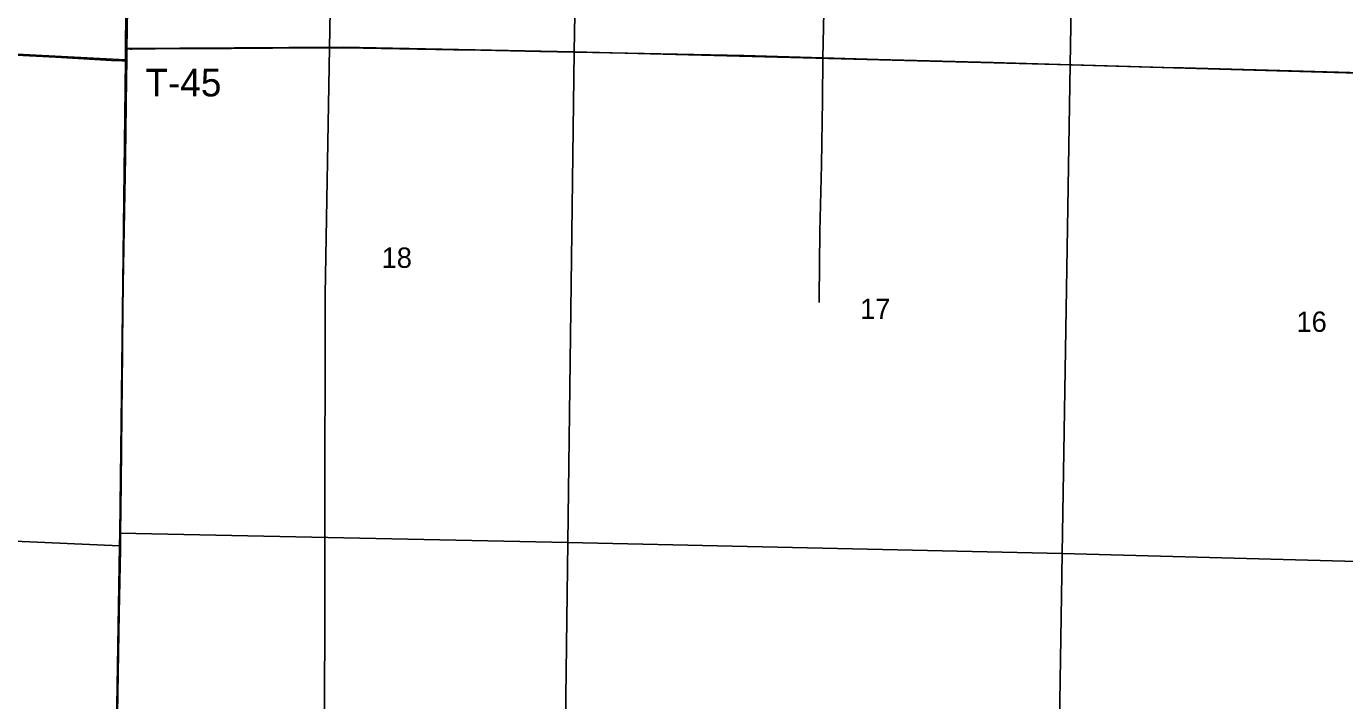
# Model space of a CAD drawing. Extents: x 1587405 to 1714697, y 1028970 to 1155083.
# Drawn here: x 1649563 to 1663879, y 1074942 to 1082271 of the extents above; entities that cross this region are included whole.
import ezdxf

# ---------------------------------------------------------------- set-up
doc = ezdxf.new("R2010")
doc.units = 0
for name, color, linetype in [('GM_X_County_Road', 7, 'Continuous'), ('GM_X_Rail_Line', 7, 'Continuous'), ('GM_X_Section', 7, 'Continuous'), ('GM_X_Section_Text', 7, 'Continuous'), ('GM_X_Township_Road', 7, 'Continuous'), ('GM_X_Township_Road_Text', 7, 'Continuous'), ('GM_X_US_Route', 7, 'Continuous')]:
    doc.layers.add(name, color=color, linetype=linetype)

msp = doc.modelspace()

# ---------------------------------------------------------------- linework, layer by layer
at = {"layer": 'GM_X_County_Road'}
msp.add_lwpolyline([(1647988, 1082039), (1648233, 1082026), (1648494, 1082009), (1648576, 1082007), (1648738, 1082002), (1649184, 1081978), (1649241, 1081976), (1649456, 1081958), (1649882, 1081936), (1650488, 1081901), (1650603, 1081897), (1650653, 1081895)], dxfattribs=at)
at = {"layer": 'GM_X_Rail_Line'}
msp.add_lwpolyline([(1652796, 1071362), (1652803, 1076712), (1652808, 1079355), (1652854, 1082036), (1652901, 1084675), (1652938, 1086425), (1652974, 1088024), (1652991, 1088829), (1653014, 1089801), (1653020, 1089904), (1653039, 1090070), (1653054, 1090176), (1653105, 1090443), (1653394, 1092132)], dxfattribs=at)
at = {"layer": 'GM_X_Section'}
for points in [[(1645381, 1087470), (1650688, 1087203), (1650640, 1082028), (1650639, 1081906), (1645287, 1082186)], [(1650692, 1087357), (1655607, 1087308), (1655511, 1081994), (1653003, 1082045), (1650640, 1082028), (1650688, 1087203)], [(1655607, 1087308), (1660988, 1087141), (1660899, 1081851), (1655511, 1081994)], [(1660988, 1087141), (1666402, 1086988), (1666262, 1081696), (1660899, 1081851)], [(1645287, 1082186), (1650639, 1081906), (1650579, 1076764), (1650576, 1076626), (1645212, 1076862)], [(1650640, 1082028), (1653003, 1082045), (1655511, 1081994), (1655443, 1076660), (1650579, 1076764), (1650639, 1081906)], [(1655511, 1081994), (1660899, 1081851), (1660810, 1076541), (1655443, 1076660)], [(1660899, 1081851), (1666262, 1081696), (1666146, 1076397), (1660810, 1076541)], [(1645212, 1076862), (1650576, 1076626), (1650489, 1071396), (1650488, 1071346), (1645140, 1071556)], [(1650579, 1076764), (1655443, 1076660), (1655375, 1071332), (1650489, 1071396), (1650576, 1076626)], [(1655443, 1076660), (1660810, 1076541), (1660729, 1071255), (1655375, 1071332)], [(1660810, 1076541), (1666146, 1076397), (1666038, 1071139), (1663189, 1071214), (1660729, 1071255)]]:
    msp.add_lwpolyline(points, close=True, dxfattribs=at)
at = {"layer": 'GM_X_Township_Road'}
for points in [[(1658214, 1081929), (1658220, 1082257), (1658226, 1082602), (1658231, 1083028), (1658255, 1084160), (1658261, 1084521), (1658262, 1084581)], [(1650655, 1082025), (1650692, 1082024), (1650709, 1082024), (1651218, 1082028), (1651792, 1082030), (1652235, 1082033), (1652760, 1082037), (1653220, 1082033), (1654204, 1082014), (1654499, 1082010), (1655139, 1081998), (1656091, 1081978), (1657354, 1081954), (1658214, 1081929)], [(1658172, 1079268), (1658173, 1079320), (1658181, 1080042), (1658196, 1080764), (1658207, 1081470), (1658214, 1081929)], [(1658214, 1081929), (1658814, 1081911), (1660061, 1081877), (1660668, 1081859), (1661554, 1081834), (1661915, 1081825), (1662128, 1081820), (1663047, 1081793), (1664064, 1081765), (1664326, 1081758), (1665081, 1081736), (1666229, 1081706), (1666267, 1081705)]]:
    msp.add_lwpolyline(points, dxfattribs=at)
at = {"layer": 'GM_X_US_Route'}
msp.add_lwpolyline([(1650550, 1074581), (1650571, 1075894), (1650584, 1076583), (1650584, 1076625), (1650586, 1076758), (1650592, 1077305), (1650600, 1078043), (1650607, 1078732), (1650612, 1079255), (1650614, 1079392), (1650615, 1079470), (1650622, 1079864), (1650639, 1080848), (1650651, 1081701), (1650653, 1081895), (1650655, 1082025), (1650660, 1082456)], dxfattribs=at)

# ---------------------------------------------------------------- texts
at = {"layer": 'GM_X_Section_Text'}
for s, p in [('18', (1653421, 1079646)), ('17', (1658617, 1079090)), ('16', (1663356, 1078950))]:
    msp.add_text(s, height=221, rotation=0, dxfattribs=at).set_placement(p)
at = {"layer": 'GM_X_Township_Road_Text'}
msp.add_text('T-45', height=300, rotation=0, dxfattribs=at).set_placement((1650856, 1081509))

doc.saveas('drawing.dxf')
